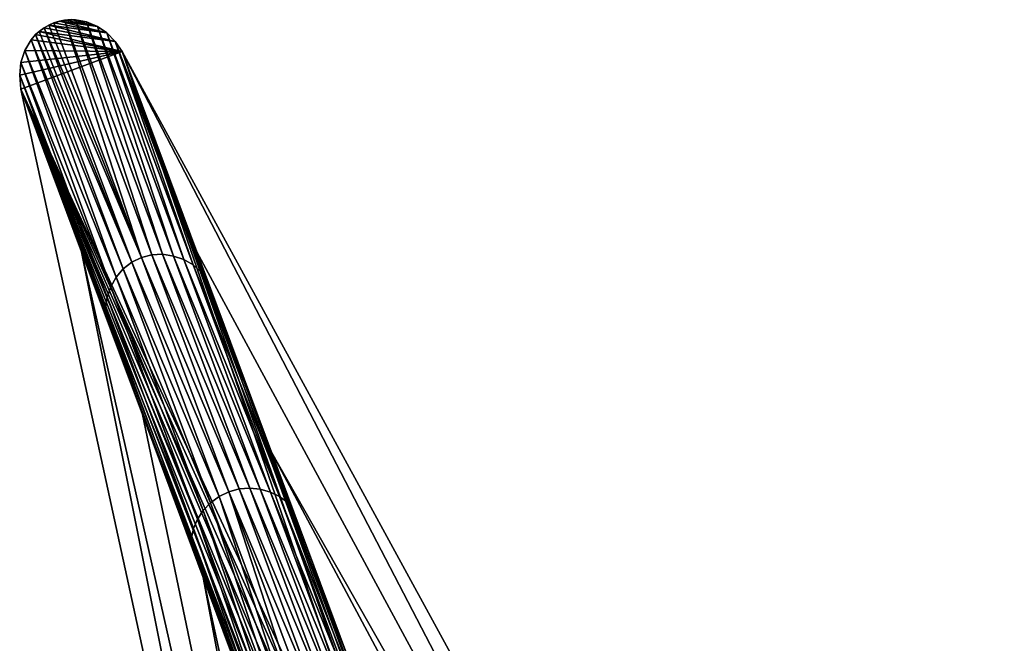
# Model space of a CAD drawing. Header units: millimetres. Extents: x -208 to -25, y 23 to 205.
# Tile 477 of 635: x -148.93 to -136.32, y 191.56 to 199.55. Entities that reach past the tile are written whole.
import ezdxf

# ---------------------------------------------------------------- set-up
doc = ezdxf.new("R2010")
doc.units = ezdxf.units.MM
doc.header["$LTSCALE"] = 65.185185
for name, color, linetype in [('322', 7, 'CONTINUOUS'), ('377', 7, 'CONTINUOUS'), ('378', 7, 'CONTINUOUS'), ('379', 7, 'CONTINUOUS')]:
    doc.layers.add(name, color=color, linetype=linetype)

msp = doc.modelspace()

# ---------------------------------------------------------------- linework, layer by layer
at = {"layer": '322', "linetype": 'CONTINUOUS'}
for points in [[(-148.137, 196.575, 51.334), (-144.437, 178.076, 56.24), (-148.914, 198.658, 56.24), (-148.137, 196.575, 51.334)], [(-143.519, 176.095, 48.639), (-144.437, 178.076, 56.24), (-148.137, 196.575, 51.334), (-143.519, 176.095, 48.639)], [(-147.359, 194.491, 46.428), (-143.519, 176.095, 48.639), (-148.137, 196.575, 51.334), (-147.359, 194.491, 46.428)], [(-146.582, 192.406, 41.521), (-143.519, 176.095, 48.639), (-147.359, 194.491, 46.428), (-146.582, 192.406, 41.521)], [(-142.6, 174.114, 41.037), (-143.519, 176.095, 48.639), (-146.582, 192.406, 41.521), (-142.6, 174.114, 41.037)], [(-145.8, 190.31, 36.583), (-142.6, 174.114, 41.037), (-146.582, 192.406, 41.521), (-145.8, 190.31, 36.583)]]:
    msp.add_3dface(points, dxfattribs=at)
at = {"layer": '377', "linetype": 'CONTINUOUS'}
for points in [[(-148.422, 199.529, 56.24), (-148.357, 199.541, 56.24), (-148.492, 199.508, 56.24), (-148.422, 199.529, 56.24)], [(-148.492, 199.508, 56.24), (-148.357, 199.541, 56.24), (-147.372, 196.504, 49.174), (-148.492, 199.508, 56.24)], [(-148.273, 199.548, 56.24), (-148.216, 199.546, 56.24), (-148.357, 199.541, 56.24), (-148.273, 199.548, 56.24)], [(-148.357, 199.541, 56.24), (-148.216, 199.546, 56.24), (-147.239, 196.538, 49.18), (-148.357, 199.541, 56.24)], [(-148.357, 199.541, 56.24), (-147.239, 196.538, 49.18), (-147.372, 196.504, 49.174), (-148.357, 199.541, 56.24)], [(-148.216, 199.546, 56.24), (-148.075, 199.519, 56.24), (-147.1, 196.544, 49.193), (-148.216, 199.546, 56.24)], [(-148.216, 199.546, 56.24), (-147.1, 196.544, 49.193), (-147.239, 196.538, 49.18), (-148.216, 199.546, 56.24)], [(-148.075, 199.519, 56.24), (-147.935, 199.461, 56.24), (-146.962, 196.522, 49.212), (-148.075, 199.519, 56.24)], [(-148.075, 199.519, 56.24), (-146.962, 196.522, 49.212), (-147.1, 196.544, 49.193), (-148.075, 199.519, 56.24)], [(-148.682, 199.396, 56.24), (-147.495, 196.443, 49.18), (-148.726, 199.356, 56.24), (-148.682, 199.396, 56.24)], [(-148.616, 199.445, 56.24), (-147.495, 196.443, 49.18), (-148.682, 199.396, 56.24), (-148.616, 199.445, 56.24)], [(-148.558, 199.479, 56.24), (-147.372, 196.504, 49.174), (-148.616, 199.445, 56.24), (-148.558, 199.479, 56.24)], [(-148.616, 199.445, 56.24), (-147.372, 196.504, 49.174), (-147.495, 196.443, 49.18), (-148.616, 199.445, 56.24)], [(-148.492, 199.508, 56.24), (-147.372, 196.504, 49.174), (-148.558, 199.479, 56.24), (-148.492, 199.508, 56.24)], [(-147.935, 199.461, 56.24), (-147.813, 199.378, 56.24), (-146.829, 196.476, 49.236), (-147.935, 199.461, 56.24)], [(-147.935, 199.461, 56.24), (-146.829, 196.476, 49.236), (-146.962, 196.522, 49.212), (-147.935, 199.461, 56.24)], [(-148.785, 199.288, 56.24), (-147.694, 196.251, 49.211), (-148.865, 199.152, 56.24), (-148.785, 199.288, 56.24)], [(-148.726, 199.356, 56.24), (-147.603, 196.357, 49.192), (-148.785, 199.288, 56.24), (-148.726, 199.356, 56.24)], [(-148.785, 199.288, 56.24), (-147.603, 196.357, 49.192), (-147.694, 196.251, 49.211), (-148.785, 199.288, 56.24)], [(-148.726, 199.356, 56.24), (-147.495, 196.443, 49.18), (-147.603, 196.357, 49.192), (-148.726, 199.356, 56.24)], [(-147.813, 199.378, 56.24), (-147.708, 199.27, 56.24), (-146.708, 196.407, 49.265), (-147.813, 199.378, 56.24)], [(-147.813, 199.378, 56.24), (-146.708, 196.407, 49.265), (-146.829, 196.476, 49.236), (-147.813, 199.378, 56.24)], [(-147.708, 199.27, 56.24), (-147.618, 199.141, 56.24), (-146.662, 196.577, 50.202), (-147.708, 199.27, 56.24)], [(-146.605, 196.317, 49.301), (-147.708, 199.27, 56.24), (-146.662, 196.577, 50.202), (-146.605, 196.317, 49.301)], [(-147.708, 199.27, 56.24), (-146.605, 196.317, 49.301), (-146.708, 196.407, 49.265), (-147.708, 199.27, 56.24)], [(-148.865, 199.152, 56.24), (-147.764, 196.129, 49.235), (-148.915, 199, 56.24), (-148.865, 199.152, 56.24)], [(-148.865, 199.152, 56.24), (-147.694, 196.251, 49.211), (-147.764, 196.129, 49.235), (-148.865, 199.152, 56.24)], [(-148.915, 199, 56.24), (-147.811, 195.997, 49.265), (-148.93, 198.836, 56.24), (-148.915, 199, 56.24)], [(-148.915, 199, 56.24), (-147.764, 196.129, 49.235), (-147.811, 195.997, 49.265), (-148.915, 199, 56.24)], [(-148.914, 198.658, 56.24), (-148.93, 198.836, 56.24), (-147.83, 195.862, 49.301), (-148.914, 198.658, 56.24)], [(-148.93, 198.836, 56.24), (-147.811, 195.997, 49.265), (-147.83, 195.862, 49.301), (-148.93, 198.836, 56.24)], [(-148.137, 196.575, 51.334), (-148.914, 198.658, 56.24), (-147.83, 195.862, 49.301), (-148.137, 196.575, 51.334)], [(-147.359, 194.491, 46.428), (-148.137, 196.575, 51.334), (-147.83, 195.862, 49.301), (-147.359, 194.491, 46.428)], [(-147.372, 196.504, 49.174), (-146.253, 193.504, 42.11), (-147.495, 196.443, 49.18), (-147.372, 196.504, 49.174)], [(-147.239, 196.538, 49.18), (-146.121, 193.539, 42.119), (-147.372, 196.504, 49.174), (-147.239, 196.538, 49.18)], [(-147.372, 196.504, 49.174), (-146.121, 193.539, 42.119), (-146.253, 193.504, 42.11), (-147.372, 196.504, 49.174)], [(-147.1, 196.544, 49.193), (-145.984, 193.549, 42.144), (-147.239, 196.538, 49.18), (-147.1, 196.544, 49.193)], [(-147.239, 196.538, 49.18), (-145.984, 193.549, 42.144), (-146.121, 193.539, 42.119), (-147.239, 196.538, 49.18)], [(-146.962, 196.522, 49.212), (-145.849, 193.536, 42.18), (-147.1, 196.544, 49.193), (-146.962, 196.522, 49.212)], [(-147.1, 196.544, 49.193), (-145.849, 193.536, 42.18), (-145.984, 193.549, 42.144), (-147.1, 196.544, 49.193)], [(-146.829, 196.476, 49.236), (-145.72, 193.5, 42.229), (-146.962, 196.522, 49.212), (-146.829, 196.476, 49.236)], [(-146.962, 196.522, 49.212), (-145.72, 193.5, 42.229), (-145.849, 193.536, 42.18), (-146.962, 196.522, 49.212)], [(-145.706, 194.012, 44.163), (-146.605, 196.317, 49.301), (-146.662, 196.577, 50.202), (-145.706, 194.012, 44.163)], [(-147.495, 196.443, 49.18), (-146.376, 193.444, 42.12), (-147.603, 196.357, 49.192), (-147.495, 196.443, 49.18)], [(-147.495, 196.443, 49.18), (-146.253, 193.504, 42.11), (-146.376, 193.444, 42.12), (-147.495, 196.443, 49.18)], [(-146.708, 196.407, 49.265), (-145.604, 193.444, 42.289), (-146.829, 196.476, 49.236), (-146.708, 196.407, 49.265)], [(-146.829, 196.476, 49.236), (-145.604, 193.444, 42.289), (-145.72, 193.5, 42.229), (-146.829, 196.476, 49.236)], [(-146.605, 196.317, 49.301), (-145.506, 193.369, 42.36), (-146.708, 196.407, 49.265), (-146.605, 196.317, 49.301)], [(-146.708, 196.407, 49.265), (-145.506, 193.369, 42.36), (-145.604, 193.444, 42.289), (-146.708, 196.407, 49.265)], [(-147.694, 196.251, 49.211), (-146.58, 193.264, 42.18), (-147.764, 196.129, 49.235), (-147.694, 196.251, 49.211)], [(-147.603, 196.357, 49.192), (-146.486, 193.363, 42.143), (-147.694, 196.251, 49.211), (-147.603, 196.357, 49.192)], [(-147.694, 196.251, 49.211), (-146.486, 193.363, 42.143), (-146.58, 193.264, 42.18), (-147.694, 196.251, 49.211)], [(-147.603, 196.357, 49.192), (-146.376, 193.444, 42.12), (-146.486, 193.363, 42.143), (-147.603, 196.357, 49.192)], [(-145.506, 193.369, 42.36), (-146.605, 196.317, 49.301), (-145.706, 194.012, 44.163), (-145.506, 193.369, 42.36)], [(-147.764, 196.129, 49.235), (-146.654, 193.153, 42.228), (-147.811, 195.997, 49.265), (-147.764, 196.129, 49.235)], [(-147.764, 196.129, 49.235), (-146.58, 193.264, 42.18), (-146.654, 193.153, 42.228), (-147.764, 196.129, 49.235)], [(-147.811, 195.997, 49.265), (-146.705, 193.034, 42.288), (-147.83, 195.862, 49.301), (-147.811, 195.997, 49.265)], [(-147.811, 195.997, 49.265), (-146.654, 193.153, 42.228), (-146.705, 193.034, 42.288), (-147.811, 195.997, 49.265)], [(-147.359, 194.491, 46.428), (-147.83, 195.862, 49.301), (-146.731, 192.914, 42.359), (-147.359, 194.491, 46.428)], [(-147.83, 195.862, 49.301), (-146.705, 193.034, 42.288), (-146.731, 192.914, 42.359), (-147.83, 195.862, 49.301)], [(-146.582, 192.406, 41.521), (-147.359, 194.491, 46.428), (-146.731, 192.914, 42.359), (-146.582, 192.406, 41.521)], [(-144.747, 191.441, 38.11), (-145.506, 193.369, 42.36), (-145.706, 194.012, 44.163), (-144.747, 191.441, 38.11)], [(-146.376, 193.444, 42.12), (-146.253, 193.504, 42.11), (-145.258, 190.447, 35.059), (-146.376, 193.444, 42.12)], [(-146.121, 193.539, 42.119), (-145.003, 190.542, 35.058), (-146.253, 193.504, 42.11), (-146.121, 193.539, 42.119)], [(-146.253, 193.504, 42.11), (-145.003, 190.542, 35.058), (-145.134, 190.505, 35.044), (-146.253, 193.504, 42.11)], [(-146.253, 193.504, 42.11), (-145.134, 190.505, 35.044), (-145.258, 190.447, 35.059), (-146.253, 193.504, 42.11)], [(-145.984, 193.549, 42.144), (-144.868, 190.557, 35.094), (-146.121, 193.539, 42.119), (-145.984, 193.549, 42.144)], [(-146.121, 193.539, 42.119), (-144.868, 190.557, 35.094), (-145.003, 190.542, 35.058), (-146.121, 193.539, 42.119)], [(-145.849, 193.536, 42.18), (-144.736, 190.551, 35.149), (-145.984, 193.549, 42.144), (-145.849, 193.536, 42.18)], [(-145.984, 193.549, 42.144), (-144.736, 190.551, 35.149), (-144.868, 190.557, 35.094), (-145.984, 193.549, 42.144)], [(-145.72, 193.5, 42.229), (-144.611, 190.526, 35.221), (-145.849, 193.536, 42.18), (-145.72, 193.5, 42.229)], [(-145.849, 193.536, 42.18), (-144.611, 190.526, 35.221), (-144.736, 190.551, 35.149), (-145.849, 193.536, 42.18)], [(-145.604, 193.444, 42.289), (-144.499, 190.482, 35.311), (-145.72, 193.5, 42.229), (-145.604, 193.444, 42.289)], [(-145.72, 193.5, 42.229), (-144.499, 190.482, 35.311), (-144.611, 190.526, 35.221), (-145.72, 193.5, 42.229)], [(-146.58, 193.264, 42.18), (-146.486, 193.363, 42.143), (-145.467, 190.279, 35.148), (-146.58, 193.264, 42.18)], [(-146.486, 193.363, 42.143), (-146.376, 193.444, 42.12), (-145.37, 190.37, 35.093), (-146.486, 193.363, 42.143)], [(-146.486, 193.363, 42.143), (-145.37, 190.37, 35.093), (-145.467, 190.279, 35.148), (-146.486, 193.363, 42.143)], [(-146.376, 193.444, 42.12), (-145.258, 190.447, 35.059), (-145.37, 190.37, 35.093), (-146.376, 193.444, 42.12)], [(-145.506, 193.369, 42.36), (-144.407, 190.423, 35.418), (-145.604, 193.444, 42.289), (-145.506, 193.369, 42.36)], [(-145.604, 193.444, 42.289), (-144.407, 190.423, 35.418), (-144.499, 190.482, 35.311), (-145.604, 193.444, 42.289)], [(-144.407, 190.423, 35.418), (-145.506, 193.369, 42.36), (-144.747, 191.441, 38.11), (-144.407, 190.423, 35.418)], [(-146.654, 193.153, 42.228), (-146.58, 193.264, 42.18), (-145.545, 190.179, 35.22), (-146.654, 193.153, 42.228)], [(-146.58, 193.264, 42.18), (-145.467, 190.279, 35.148), (-145.545, 190.179, 35.22), (-146.58, 193.264, 42.18)], [(-146.705, 193.034, 42.288), (-146.654, 193.153, 42.228), (-145.601, 190.073, 35.31), (-146.705, 193.034, 42.288)], [(-146.654, 193.153, 42.228), (-145.545, 190.179, 35.22), (-145.601, 190.073, 35.31), (-146.654, 193.153, 42.228)], [(-146.731, 192.914, 42.359), (-146.705, 193.034, 42.288), (-145.632, 189.967, 35.417), (-146.731, 192.914, 42.359)], [(-146.705, 193.034, 42.288), (-145.601, 190.073, 35.31), (-145.632, 189.967, 35.417), (-146.705, 193.034, 42.288)], [(-146.582, 192.406, 41.521), (-146.731, 192.914, 42.359), (-145.632, 189.967, 35.417), (-146.582, 192.406, 41.521)], [(-145.8, 190.31, 36.583), (-146.582, 192.406, 41.521), (-145.632, 189.967, 35.417), (-145.8, 190.31, 36.583)]]:
    msp.add_3dface(points, dxfattribs=at)
at = {"layer": '378', "linetype": 'CONTINUOUS'}
for points in [[(-146.662, 196.577, 50.202), (-147.618, 199.141, 56.24), (-136.922, 178.556, 48.64), (-146.662, 196.577, 50.202)], [(-147.618, 199.141, 56.24), (-137.524, 180.654, 56.24), (-136.922, 178.556, 48.64), (-147.618, 199.141, 56.24)], [(-145.706, 194.012, 44.163), (-146.662, 196.577, 50.202), (-136.922, 178.556, 48.64), (-145.706, 194.012, 44.163)], [(-144.747, 191.441, 38.11), (-145.706, 194.012, 44.163), (-136.319, 176.458, 41.04), (-144.747, 191.441, 38.11)], [(-145.706, 194.012, 44.163), (-136.922, 178.556, 48.64), (-136.319, 176.458, 41.04), (-145.706, 194.012, 44.163)]]:
    msp.add_3dface(points, dxfattribs=at)
at = {"layer": '379', "linetype": 'CONTINUOUS'}
for points in [[(-147.813, 199.378, 56.24), (-148.422, 199.529, 56.24), (-148.492, 199.508, 56.24), (-147.813, 199.378, 56.24)], [(-147.935, 199.461, 56.24), (-148.357, 199.541, 56.24), (-148.422, 199.529, 56.24), (-147.935, 199.461, 56.24)], [(-147.813, 199.378, 56.24), (-147.935, 199.461, 56.24), (-148.422, 199.529, 56.24), (-147.813, 199.378, 56.24)], [(-147.935, 199.461, 56.24), (-148.273, 199.548, 56.24), (-148.357, 199.541, 56.24), (-147.935, 199.461, 56.24)], [(-147.935, 199.461, 56.24), (-148.075, 199.519, 56.24), (-148.273, 199.548, 56.24), (-147.935, 199.461, 56.24)], [(-148.075, 199.519, 56.24), (-148.216, 199.546, 56.24), (-148.273, 199.548, 56.24), (-148.075, 199.519, 56.24)], [(-147.618, 199.141, 56.24), (-148.682, 199.396, 56.24), (-148.726, 199.356, 56.24), (-147.618, 199.141, 56.24)], [(-147.708, 199.27, 56.24), (-148.616, 199.445, 56.24), (-148.682, 199.396, 56.24), (-147.708, 199.27, 56.24)], [(-147.618, 199.141, 56.24), (-147.708, 199.27, 56.24), (-148.682, 199.396, 56.24), (-147.618, 199.141, 56.24)], [(-147.708, 199.27, 56.24), (-148.558, 199.479, 56.24), (-148.616, 199.445, 56.24), (-147.708, 199.27, 56.24)], [(-147.813, 199.378, 56.24), (-148.492, 199.508, 56.24), (-148.558, 199.479, 56.24), (-147.813, 199.378, 56.24)], [(-147.708, 199.27, 56.24), (-147.813, 199.378, 56.24), (-148.558, 199.479, 56.24), (-147.708, 199.27, 56.24)], [(-147.618, 199.141, 56.24), (-148.785, 199.288, 56.24), (-148.865, 199.152, 56.24), (-147.618, 199.141, 56.24)], [(-147.618, 199.141, 56.24), (-148.726, 199.356, 56.24), (-148.785, 199.288, 56.24), (-147.618, 199.141, 56.24)], [(-148.914, 198.658, 56.24), (-147.618, 199.141, 56.24), (-148.93, 198.836, 56.24), (-148.914, 198.658, 56.24)], [(-147.618, 199.141, 56.24), (-148.915, 199, 56.24), (-148.93, 198.836, 56.24), (-147.618, 199.141, 56.24)], [(-147.618, 199.141, 56.24), (-148.865, 199.152, 56.24), (-148.915, 199, 56.24), (-147.618, 199.141, 56.24)], [(-148.914, 198.658, 56.24), (-143.203, 186.355, 56.24), (-147.618, 199.141, 56.24), (-148.914, 198.658, 56.24)], [(-142.807, 186.113, 56.24), (-142.707, 185.972, 56.24), (-147.618, 199.141, 56.24), (-142.807, 186.113, 56.24)], [(-147.618, 199.141, 56.24), (-142.707, 185.972, 56.24), (-137.524, 180.654, 56.24), (-147.618, 199.141, 56.24)], [(-143.203, 186.355, 56.24), (-143.056, 186.305, 56.24), (-147.618, 199.141, 56.24), (-143.203, 186.355, 56.24)], [(-143.056, 186.305, 56.24), (-142.922, 186.223, 56.24), (-147.618, 199.141, 56.24), (-143.056, 186.305, 56.24)], [(-142.922, 186.223, 56.24), (-142.807, 186.113, 56.24), (-147.618, 199.141, 56.24), (-142.922, 186.223, 56.24)], [(-144.019, 185.662, 56.24), (-144.004, 185.821, 56.24), (-148.914, 198.658, 56.24), (-144.019, 185.662, 56.24)], [(-144.437, 178.076, 56.24), (-144.019, 185.662, 56.24), (-148.914, 198.658, 56.24), (-144.437, 178.076, 56.24)], [(-144.004, 185.821, 56.24), (-143.956, 185.971, 56.24), (-148.914, 198.658, 56.24), (-144.004, 185.821, 56.24)], [(-143.956, 185.971, 56.24), (-143.877, 186.105, 56.24), (-148.914, 198.658, 56.24), (-143.956, 185.971, 56.24)], [(-143.877, 186.105, 56.24), (-143.773, 186.215, 56.24), (-148.914, 198.658, 56.24), (-143.877, 186.105, 56.24)], [(-143.773, 186.215, 56.24), (-143.645, 186.301, 56.24), (-148.914, 198.658, 56.24), (-143.773, 186.215, 56.24)], [(-143.645, 186.301, 56.24), (-143.505, 186.352, 56.24), (-148.914, 198.658, 56.24), (-143.645, 186.301, 56.24)], [(-143.505, 186.352, 56.24), (-143.353, 186.371, 56.24), (-148.914, 198.658, 56.24), (-143.505, 186.352, 56.24)], [(-143.353, 186.371, 56.24), (-143.203, 186.355, 56.24), (-148.914, 198.658, 56.24), (-143.353, 186.371, 56.24)]]:
    msp.add_3dface(points, dxfattribs=at)

doc.saveas('drawing.dxf')
